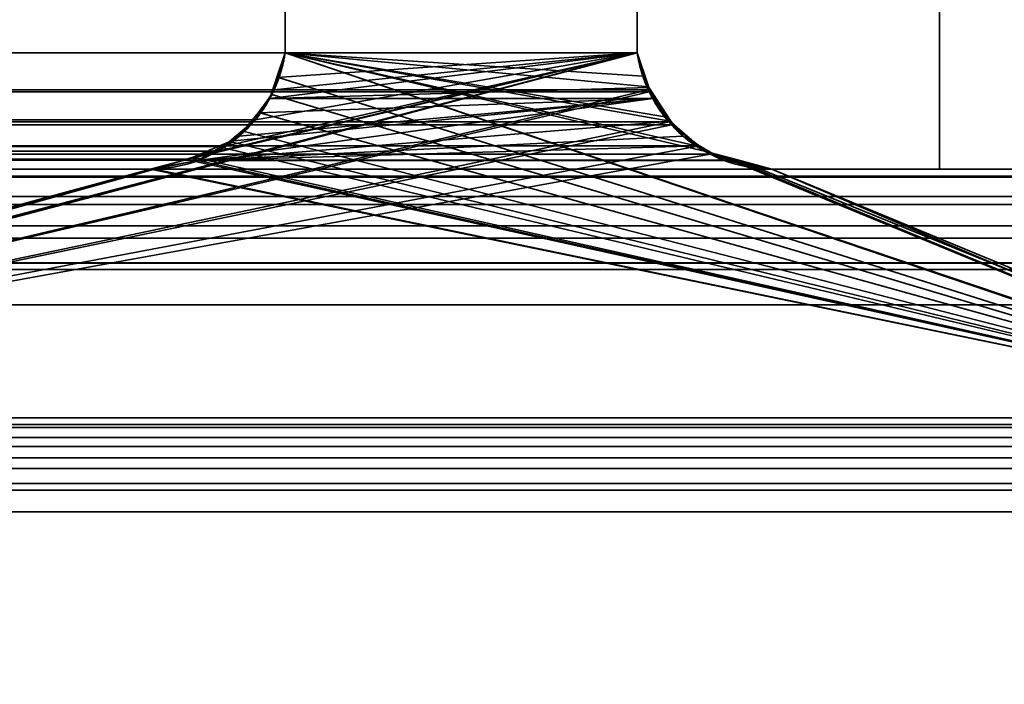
# Model space of a CAD drawing. Header units: millimetres. Extents: x -490 to 6690, y -115 to 152.
# Tile 690 of 1056: x 3405.11 to 3409.27, y 2.82 to 5.63. Entities that reach past the tile are written whole.
import ezdxf

# ---------------------------------------------------------------- set-up
doc = ezdxf.new("R2010")
doc.units = ezdxf.units.MM
doc.layers.add('151', color=253, linetype='Continuous')

# ---------------------------------------------------------------- blocks, each defined once
blk = doc.blocks.new('UG_SURFACE_003')
at = {"layer": '151', "color": 252, "linetype": 'Continuous', "lineweight": 35}
for points in [[(3589.9999, -6.2, 2202.5001), (3589.9999, 133.2, 2202.5001), (2410.0001, 133.2, 2202.5001), (2410.0001, -6.2, 2202.5001)], [(2559.9999, -6.2, 2052.5), (2559.9999, 133.2, 2052.5), (3440.0001, 133.2, 2052.5), (3440.0001, -6.2, 2052.5)]]:
    blk.add_3dface(points, dxfattribs=at)
blk = doc.blocks.new('UG_SURFACE_205')
at = {"layer": '151', "color": 254, "linetype": 'Continuous', "lineweight": 35}
for points in [[(3425.2501, -10, 2032.7499), (3425.2501, 136.75, 2032.7499), (2574.7499, 136.75, 2032.7499), (2574.7499, -10, 2032.7499)], [(3417.5, 21, 2025.0001), (3417.5, -8, 2025.0001), (2582.5, -8, 2025.0001), (2582.5, 21, 2025.0001)], [(3413.0001, 5, 2020.4999), (3413.0001, 21, 2020.4999), (2586.9999, 21, 2020.4999), (2586.9999, 5, 2020.4999)], [(3413.0001, 21, 2020.4999), (3413.0001, 5, 2020.4999), (3408.9999, 5, 2016.5), (3408.9999, 13, 2016.5)], [(3408.9999, 13, 2016.5), (3408.9999, 5, 2016.5), (2591.0001, 5, 2016.5), (2591.0001, 13, 2016.5)], [(3413.0001, 5, 2020.4999), (2586.9999, 5, 2020.4999), (2591.0001, 5, 2016.5), (3408.9999, 5, 2016.5)]]:
    blk.add_3dface(points, dxfattribs=at)
blk = doc.blocks.new('UG_SURFACE_208')
at = {"layer": '151', "color": 254, "linetype": 'Continuous', "lineweight": 35}
for points in [[(3401.2978, 132.0496, 2008.7976), (3401.2499, 131.75, 2008.75), (3401.2499, 5, 2008.75), (3413.0001, 106, 2020.4999)], [(3405, 13, 2012.5), (3413.0001, 106, 2020.4999), (3401.2499, 5, 2008.75)], [(3413.0001, 21, -7.5), (3413.0001, 5, -7.5), (3408.9999, 5, -7.5), (3408.9999, 13, -7.5)], [(3408.9999, 13, 2016.5), (3408.9999, 5, 2016.5), (3413.0001, 5, 2020.4999), (3413.0001, 21, 2020.4999)], [(3408.9999, 13, -7.5), (3408.9999, 5, -7.5), (3408.9999, 5, 2016.5), (3408.9999, 13, 2016.5)], [(3413.0001, 5, 2020.4999), (3408.9999, 5, 2016.5), (3408.9999, 5, -7.5), (3413.0001, 5, -7.5)]]:
    blk.add_3dface(points, dxfattribs=at)
blk = doc.blocks.new('UG_SURFACE_231')
at = {"layer": '151', "color": 14, "linetype": 'Continuous', "lineweight": 35}
for points in [[(3417.3, -10, 2024.8001), (3417.3, 19, 2024.8001), (2582.7, 19, 2024.8001), (2582.7, -10, 2024.8001)], [(3413.25, 16.25, 2020.75), (3413.25, -22, 2020.75), (2586.75, -22, 2020.75), (2586.75, 16.25, 2020.75)]]:
    blk.add_3dface(points, dxfattribs=at)
blk = doc.blocks.new('UG_SURFACE_232')
at = {"layer": '151', "color": 7, "linetype": 'Continuous', "lineweight": 35}
for points in [[(2586.75, 16, 2020.75), (2586.75, -22, 2020.75), (3413.25, -22, 2020.75), (3413.25, 16, 2020.75)], [(3413.0001, 16, 2020.4999), (3413.0001, -22, 2020.4999), (2586.9999, -22, 2020.4999), (2586.9999, 16, 2020.4999)]]:
    blk.add_3dface(points, dxfattribs=at)
blk = doc.blocks.new('UG_SURFACE_238')
at = {"layer": '151', "color": 253, "linetype": 'Continuous', "lineweight": 35}
for points in [[(2592.2768, 7.26, 2015.223), (2592.2768, 5.4905, 2015.223), (3407.7232, 5.4905, 2015.223), (3407.7232, 7.26, 2015.223)], [(2593.765, 5.4905, 2013.7351), (2593.765, 7.26, 2013.7351), (3406.235, 7.26, 2013.7351), (3406.235, 5.4905, 2013.7351)], [(3407.7232, 7.26, 2015.223), (3407.7232, 5.4905, 2015.223), (3406.235, 5.4905, 2013.7351), (3406.235, 7.26, 2013.7351)], [(2592.2291, 5.3349, 2015.2709), (3407.7709, 5.3349, 2015.2709), (3407.7232, 5.4905, 2015.223), (2592.2768, 5.4905, 2015.223)], [(2593.765, 5.4905, 2013.7351), (3406.235, 5.4905, 2013.7351), (3406.1885, 5.3344, 2013.6886)], [(2593.8115, 5.3344, 2013.6886), (2593.765, 5.4905, 2013.7351), (3406.1885, 5.3344, 2013.6886)], [(3401.8731, 3.9463, 2009.3732), (3401.129, 3.7665, 2008.6291), (3407.7232, 5.4905, 2015.223)], [(3407.7232, 5.4905, 2015.223), (3401.129, 3.7665, 2008.6291), (3405.6661, 5, 2013.1662), (3405.8251, 5.0421, 2013.3252)], [(3401.9001, 3.95, 2009.4001), (3401.8731, 3.9463, 2009.3732), (3407.7232, 5.4905, 2015.223), (3407.7709, 5.3349, 2015.2709)], [(3405.8251, 5.0421, 2013.3252), (3405.9508, 5.0753, 2013.4506), (3407.7232, 5.4905, 2015.223)], [(3407.7232, 5.4905, 2015.223), (3405.9508, 5.0753, 2013.4506), (3405.9746, 5.0954, 2013.4745)], [(3405.9746, 5.0954, 2013.4745), (3406.0988, 5.1998, 2013.5989), (3406.1093, 5.2087, 2013.6094), (3407.7232, 5.4905, 2015.223)], [(3406.1093, 5.2087, 2013.6094), (3406.1885, 5.3342, 2013.6883), (3406.1885, 5.3344, 2013.6886), (3407.7232, 5.4905, 2015.223)], [(3406.1885, 5.3344, 2013.6886), (3406.235, 5.4905, 2013.7351), (3407.7232, 5.4905, 2015.223)], [(2592.2265, 5.3261, 2015.2736), (2592.1404, 5.1991, 2015.3596), (3407.8596, 5.1991, 2015.3596)], [(3407.7735, 5.3261, 2015.2736), (2592.2291, 5.3349, 2015.2709), (2592.2265, 5.3261, 2015.2736)], [(2592.2265, 5.3261, 2015.2736), (3407.8596, 5.1991, 2015.3596), (3407.7735, 5.3261, 2015.2736)], [(3407.7735, 5.3261, 2015.2736), (3407.7709, 5.3349, 2015.2709), (2592.2291, 5.3349, 2015.2709)], [(3406.1885, 5.3344, 2013.6886), (3406.1885, 5.3342, 2013.6883), (2593.8115, 5.3342, 2013.6883), (2593.8115, 5.3344, 2013.6886)], [(2593.8907, 5.2087, 2013.6094), (2593.8115, 5.3342, 2013.6883), (3406.1885, 5.3342, 2013.6883)], [(2593.8907, 5.2087, 2013.6094), (3406.1885, 5.3342, 2013.6883), (3406.1093, 5.2087, 2013.6094)], [(3407.7709, 5.3349, 2015.2709), (3407.7735, 5.3261, 2015.2736), (3401.9001, 3.95, 2009.4001)], [(3401.9001, 3.95, 2009.4001), (3407.7735, 5.3261, 2015.2736), (3407.8596, 5.1991, 2015.3596)], [(3406.1093, 5.2087, 2013.6094), (3406.0988, 5.1998, 2013.5989), (2593.9012, 5.1998, 2013.5989), (2593.8907, 5.2087, 2013.6094)], [(2592.1319, 5.1863, 2015.3682), (2592.0157, 5.0982, 2015.4843), (3407.9843, 5.0982, 2015.4843)], [(3407.8681, 5.1863, 2015.3682), (2592.1404, 5.1991, 2015.3596), (2592.1319, 5.1863, 2015.3682)], [(2592.1319, 5.1863, 2015.3682), (3407.9843, 5.0982, 2015.4843), (3407.8681, 5.1863, 2015.3682)], [(3407.8681, 5.1863, 2015.3682), (3407.8596, 5.1991, 2015.3596), (2592.1404, 5.1991, 2015.3596)], [(2593.9012, 5.1998, 2013.5989), (3406.0988, 5.1998, 2013.5989), (3405.9746, 5.0954, 2013.4745), (2594.0254, 5.0954, 2013.4745)], [(3407.8596, 5.1991, 2015.3596), (3407.8681, 5.1863, 2015.3682), (3401.9001, 3.95, 2009.4001)], [(3401.9001, 3.95, 2009.4001), (3407.8681, 5.1863, 2015.3682), (3407.9843, 5.0982, 2015.4843)], [(3408.0312, 5.0625, 2015.5313), (2592.0157, 5.0982, 2015.4843), (2591.9688, 5.0625, 2015.5313)], [(3408.0312, 5.0625, 2015.5313), (3407.9843, 5.0982, 2015.4843), (2592.0157, 5.0982, 2015.4843)], [(2594.0492, 5.0753, 2013.4506), (2594.0254, 5.0954, 2013.4745), (3405.9746, 5.0954, 2013.4745)], [(2594.0492, 5.0753, 2013.4506), (3405.9746, 5.0954, 2013.4745), (3405.9508, 5.0753, 2013.4506)], [(3407.9843, 5.0982, 2015.4843), (3408.0312, 5.0625, 2015.5313), (3401.9001, 3.95, 2009.4001)], [(2591.7079, 5, 2015.7921), (3408.2921, 5, 2015.7921), (3408.1323, 5.0383, 2015.6324), (2591.8677, 5.0383, 2015.6324)], [(2591.9688, 5.0625, 2015.5313), (2591.8677, 5.0383, 2015.6324), (3408.1323, 5.0383, 2015.6324)], [(2591.9688, 5.0625, 2015.5313), (3408.1323, 5.0383, 2015.6324), (3408.0312, 5.0625, 2015.5313)], [(3405.9508, 5.0753, 2013.4506), (3405.8251, 5.0421, 2013.3252), (2594.1749, 5.0421, 2013.3252), (2594.0492, 5.0753, 2013.4506)], [(2594.1749, 5.0421, 2013.3252), (3405.8251, 5.0421, 2013.3252), (3405.6661, 5, 2013.1662), (2594.3339, 5, 2013.1662)], [(3410.7611, 3.95, 2018.2612), (3401.9001, 3.95, 2009.4001), (3408.0312, 5.0625, 2015.5313), (3408.1323, 5.0383, 2015.6324)], [(3408.1323, 5.0383, 2015.6324), (3408.2921, 5, 2015.7921), (3410.7611, 3.95, 2018.2612)], [(2588.2158, 4.9705, 2019.2842), (3411.7842, 4.9705, 2019.2842), (3411.6051, 5, 2019.105), (2588.3949, 5, 2019.105)], [(3411.6051, 5, 2019.105), (3408.2921, 5, 2015.7921), (2591.7079, 5, 2015.7921), (2588.3949, 5, 2019.105)], [(3405.6661, 5, 2013.1662), (3401, 5, 2008.5001), (2599, 5, 2008.5001), (2594.3339, 5, 2013.1662)], [(3401.129, 3.7665, 2008.6291), (3401, 5, 2008.5001), (3405.6661, 5, 2013.1662)], [(3410.8803, 3.9214, 2018.3804), (3410.7611, 3.95, 2018.2612), (3408.2921, 5, 2015.7921), (3411.6051, 5, 2019.105)], [(2588.192, 4.9666, 2019.3079), (2588.0551, 4.8842, 2019.4449), (3411.9449, 4.8842, 2019.4449)], [(3411.808, 4.9666, 2019.3079), (3411.7842, 4.9705, 2019.2842), (2588.2158, 4.9705, 2019.2842), (2588.192, 4.9666, 2019.3079)], [(2588.192, 4.9666, 2019.3079), (3411.9449, 4.8842, 2019.4449), (3411.808, 4.9666, 2019.3079)], [(3412.0014, 4.8502, 2019.5012), (3411.9449, 4.8842, 2019.4449), (2588.0551, 4.8842, 2019.4449), (2587.9986, 4.8502, 2019.5012)], [(2587.9986, 4.8502, 2019.5012), (2587.9269, 4.76, 2019.573), (3412.0731, 4.76, 2019.573)], [(2587.9986, 4.8502, 2019.5012), (3412.0731, 4.76, 2019.573), (3412.0014, 4.8502, 2019.5012)], [(3412.1144, 4.7079, 2019.6145), (3412.0731, 4.76, 2019.573), (2587.9269, 4.76, 2019.573), (2587.8856, 4.7079, 2019.6145)], [(2587.8856, 4.7079, 2019.6145), (2587.8427, 4.6033, 2019.6571), (3412.1573, 4.6033, 2019.6571)], [(2587.8856, 4.7079, 2019.6145), (3412.1573, 4.6033, 2019.6571), (3412.1144, 4.7079, 2019.6145)], [(3412.1683, 4.5765, 2019.6681), (3412.1573, 4.6033, 2019.6571), (2587.8427, 4.6033, 2019.6571), (2587.8317, 4.5765, 2019.6681)], [(2587.8119, 4.4265, 2019.6881), (3412.1881, 4.4265, 2019.6881), (3412.1683, 4.5765, 2019.6681)], [(2587.8317, 4.5765, 2019.6681), (2587.8119, 4.4265, 2019.6881), (3412.1683, 4.5765, 2019.6681)], [(2587.8119, 4.4265, 2019.6881), (2587.8134, 2.0275, 2019.6865), (3412.1866, 2.0275, 2019.6865), (3412.1881, 4.4265, 2019.6881)], [(2589.0679, 3.909, 2018.4321), (2589.1197, 3.9214, 2018.3804), (3410.8803, 3.9214, 2018.3804), (3410.9321, 3.909, 2018.4321)], [(2589.2389, 3.95, 2018.2612), (3410.7611, 3.95, 2018.2612), (3410.8803, 3.9214, 2018.3804), (2589.1197, 3.9214, 2018.3804)], [(3410.7611, 3.95, 2018.2612), (2589.2389, 3.95, 2018.2612), (2598.0999, 3.95, 2009.4001), (3401.9001, 3.95, 2009.4001)], [(3410.9874, 3.867, 2018.4875), (2589.0126, 3.867, 2018.4875), (2589.0679, 3.909, 2018.4321)], [(3410.9321, 3.909, 2018.4321), (3410.9874, 3.867, 2018.4875), (2589.0679, 3.909, 2018.4321)], [(3411.0391, 3.8278, 2018.5392), (2588.9289, 3.7808, 2018.5709), (2588.9609, 3.8278, 2018.5392)], [(3411.0391, 3.8278, 2018.5392), (3411.0711, 3.7808, 2018.5709), (2588.9289, 3.7808, 2018.5709)], [(2588.9609, 3.8278, 2018.5392), (2589.0126, 3.867, 2018.4875), (3410.9874, 3.867, 2018.4875), (3411.0391, 3.8278, 2018.5392)], [(2588.8987, 3.736, 2018.6014), (2588.9289, 3.7808, 2018.5709), (3411.0711, 3.7808, 2018.5709), (3411.1013, 3.736, 2018.6014)], [(3411.1223, 3.6723, 2018.6224), (2588.8777, 3.6723, 2018.6224), (2588.8987, 3.736, 2018.6014)], [(3411.1013, 3.736, 2018.6014), (3411.1223, 3.6723, 2018.6224), (2588.8987, 3.736, 2018.6014)], [(2588.8684, 3.6444, 2018.6317), (2588.8777, 3.6723, 2018.6224), (3411.1223, 3.6723, 2018.6224), (3411.1316, 3.6444, 2018.6317)], [(3411.1316, 3.6444, 2018.6317), (2588.8619, 3.5528, 2018.6381), (2588.8684, 3.6444, 2018.6317)], [(3411.1316, 3.6444, 2018.6317), (3411.1381, 3.5528, 2018.6381), (2588.8619, 3.5528, 2018.6381)], [(3411.1381, 3.5528, 2018.6381), (3411.1371, 1.872, 2018.6372), (2588.8629, 1.872, 2018.6372), (2588.8619, 3.5528, 2018.6381)]]:
    blk.add_3dface(points, dxfattribs=at)
blk = doc.blocks.new('UG_SURFACE_239')
at = {"layer": '151', "color": 253, "linetype": 'Continuous', "lineweight": 35}
for points in [[(3406.235, 5.4905, 2013.7351), (3406.235, 7.26, 2013.7351), (3406.235, 7.26, -7.5), (3406.235, 5.4905, -7.5)], [(3407.7232, 7.26, -7.5), (3407.7232, 5.4905, -7.5), (3406.235, 5.4905, -7.5), (3406.235, 7.26, -7.5)], [(3406.235, 7.26, 2013.7351), (3406.235, 5.4905, 2013.7351), (3407.7232, 5.4905, 2015.223), (3407.7232, 7.26, 2015.223)], [(3407.7232, 7.26, 2015.223), (3407.7232, 5.4905, 2015.223), (3407.7232, 5.4905, -7.5), (3407.7232, 7.26, -7.5)], [(3407.7232, 5.4905, -7.5), (3406.1699, 5.2976, -7.5), (3406.2004, 5.3876, -7.5)], [(3406.1699, 5.2976, -7.5), (3407.7232, 5.4905, -7.5), (3407.7723, 5.3448, -7.5)], [(3406.235, 5.4905, -7.5), (3406.2004, 5.3876, -7.5), (3406.2026, 5.3886, 2013.7026)], [(3406.2004, 5.3876, -7.5), (3406.235, 5.4905, -7.5), (3407.7232, 5.4905, -7.5)], [(3406.2026, 5.3886, 2013.7026), (3406.235, 5.4905, 2013.7351), (3406.235, 5.4905, -7.5)], [(3410.7611, 3.95, 2018.2612), (3410.8799, 3.9188, 2018.3797), (3406.235, 5.4905, 2013.7351), (3406.2026, 5.3886, 2013.7026)], [(3406.235, 5.4905, 2013.7351), (3407.8393, 5.2205, 2015.3391), (3407.7706, 5.3478, 2015.2707)], [(3406.235, 5.4905, 2013.7351), (3408.0079, 5.0751, 2015.5079), (3407.984, 5.0957, 2015.4839)], [(3407.7706, 5.3478, 2015.2707), (3407.7466, 5.3926, 2015.2466), (3406.235, 5.4905, 2013.7351)], [(3407.984, 5.0957, 2015.4839), (3407.8608, 5.2019, 2015.3608), (3406.235, 5.4905, 2013.7351)], [(3408.1464, 5.0385, 2015.6465), (3408.0079, 5.0751, 2015.5079), (3406.235, 5.4905, 2013.7351), (3410.9466, 3.9013, 2018.4467)], [(3410.8799, 3.9188, 2018.3797), (3410.9466, 3.9013, 2018.4467), (3406.235, 5.4905, 2013.7351)], [(3407.7466, 5.3926, 2015.2466), (3407.7232, 5.4905, 2015.223), (3406.235, 5.4905, 2013.7351)], [(3407.8608, 5.2019, 2015.3608), (3407.8393, 5.2205, 2015.3391), (3406.235, 5.4905, 2013.7351)], [(3407.7723, 5.3448, -7.5), (3407.7232, 5.4905, -7.5), (3407.7232, 5.4905, 2015.223)], [(3407.7232, 5.4905, 2015.223), (3407.7466, 5.3926, 2015.2466), (3407.7723, 5.3448, -7.5)], [(3406.2004, 5.3876, -7.5), (3406.1699, 5.2976, -7.5), (3406.1792, 5.3154, 2013.6793)], [(3406.1792, 5.3154, 2013.6793), (3406.2026, 5.3886, 2013.7026), (3406.2004, 5.3876, -7.5)], [(3406.2026, 5.3886, 2013.7026), (3406.1792, 5.3154, 2013.6793), (3410.7611, 3.95, 2018.2612)], [(3407.7466, 5.3926, 2015.2466), (3407.7706, 5.3478, 2015.2707), (3407.7723, 5.3448, -7.5)], [(3407.7723, 5.3448, -7.5), (3407.7883, 5.2976, -7.5), (3406.1699, 5.2976, -7.5)], [(3407.8653, 5.2025, -7.5), (3407.7883, 5.2976, -7.5), (3407.7706, 5.3478, 2015.2707)], [(3407.7706, 5.3478, 2015.2707), (3407.8393, 5.2205, 2015.3391), (3407.8653, 5.2025, -7.5)], [(3407.7883, 5.2976, -7.5), (3407.7723, 5.3448, -7.5), (3407.7706, 5.3478, 2015.2707)], [(3405.8664, 5.036, -7.5), (3407.7883, 5.2976, -7.5), (3407.8653, 5.2025, -7.5)], [(3407.7883, 5.2976, -7.5), (3405.8664, 5.036, -7.5), (3406.0056, 5.1182, -7.5)], [(3406.0056, 5.1182, -7.5), (3406.0416, 5.1396, -7.5), (3407.7883, 5.2976, -7.5)], [(3407.7883, 5.2976, -7.5), (3406.0416, 5.1396, -7.5), (3406.1213, 5.2375, -7.5)], [(3406.1699, 5.2976, -7.5), (3406.1213, 5.2375, -7.5), (3406.1229, 5.2395, 2013.6228)], [(3406.1213, 5.2375, -7.5), (3406.1699, 5.2976, -7.5), (3407.7883, 5.2976, -7.5)], [(3406.1229, 5.2395, 2013.6228), (3406.1792, 5.3154, 2013.6793), (3406.1699, 5.2976, -7.5)], [(3410.7611, 3.95, 2018.2612), (3406.1792, 5.3154, 2013.6793), (3406.1229, 5.2395, 2013.6228)], [(3407.8653, 5.2025, -7.5), (3407.9165, 5.1396, -7.5), (3405.8664, 5.036, -7.5)], [(3406.1213, 5.2375, -7.5), (3406.0416, 5.1396, -7.5), (3406.0624, 5.1583, 2013.5624)], [(3406.0624, 5.1583, 2013.5624), (3406.1229, 5.2395, 2013.6228), (3406.1213, 5.2375, -7.5)], [(3406.1229, 5.2395, 2013.6228), (3406.0624, 5.1583, 2013.5624), (3410.7611, 3.95, 2018.2612)], [(3407.8393, 5.2205, 2015.3391), (3407.8608, 5.2019, 2015.3608), (3407.8653, 5.2025, -7.5)], [(3407.9165, 5.1396, -7.5), (3407.8653, 5.2025, -7.5), (3407.8608, 5.2019, 2015.3608)], [(3407.8608, 5.2019, 2015.3608), (3407.984, 5.0957, 2015.4839), (3407.9165, 5.1396, -7.5)], [(3406.0056, 5.1182, -7.5), (3405.8664, 5.036, -7.5), (3405.8464, 5.0503, 2013.3464)], [(3405.8464, 5.0503, 2013.3464), (3405.9744, 5.0896, 2013.4745), (3406.0056, 5.1182, -7.5)], [(3405.8664, 5.036, -7.5), (3407.9165, 5.1396, -7.5), (3407.9862, 5.0983, -7.5)], [(3405.9744, 5.0896, 2013.4745), (3406.0075, 5.1155, 2013.5076), (3406.0056, 5.1182, -7.5)], [(3406.0416, 5.1396, -7.5), (3406.0056, 5.1182, -7.5), (3406.0075, 5.1155, 2013.5076)], [(3406.0075, 5.1155, 2013.5076), (3406.0624, 5.1583, 2013.5624), (3406.0416, 5.1396, -7.5)], [(3410.7611, 3.95, 2018.2612), (3406.0624, 5.1583, 2013.5624), (3406.0075, 5.1155, 2013.5076)], [(3407.984, 5.0957, 2015.4839), (3407.9862, 5.0983, -7.5), (3407.9165, 5.1396, -7.5)], [(3410.7611, 3.95, 2018.2612), (3405.9744, 5.0896, 2013.4745), (3405.8464, 5.0503, 2013.3464)], [(3407.9862, 5.0983, -7.5), (3408.0918, 5.036, -7.5), (3405.8664, 5.036, -7.5)], [(3406.0075, 5.1155, 2013.5076), (3405.9744, 5.0896, 2013.4745), (3410.7611, 3.95, 2018.2612)], [(3408.0918, 5.036, -7.5), (3407.9862, 5.0983, -7.5), (3407.984, 5.0957, 2015.4839)], [(3407.984, 5.0957, 2015.4839), (3408.0079, 5.0751, 2015.5079), (3408.0918, 5.036, -7.5)], [(3405.6835, 5.0003, 2013.1836), (3405.8464, 5.0503, 2013.3464), (3405.849, 5.0329, -7.5)], [(3405.8464, 5.0503, 2013.3464), (3405.6835, 5.0003, 2013.1836), (3410.7611, 3.95, 2018.2612)], [(3405.8664, 5.036, -7.5), (3405.849, 5.0329, -7.5), (3405.8464, 5.0503, 2013.3464)], [(3405.849, 5.0329, -7.5), (3405.8664, 5.036, -7.5), (3410.7611, 3.95, -7.5)], [(3410.7611, 3.95, -7.5), (3405.8664, 5.036, -7.5), (3408.0918, 5.036, -7.5), (3408.1452, 5.0264, -7.5)], [(3408.0079, 5.0751, 2015.5079), (3408.1452, 5.0264, -7.5), (3408.0918, 5.036, -7.5)], [(3408.0079, 5.0751, 2015.5079), (3408.1464, 5.0385, 2015.6465), (3408.1452, 5.0264, -7.5)], [(3408.2921, 5, -7.5), (3408.1452, 5.0264, -7.5), (3408.1464, 5.0385, 2015.6465)], [(3408.1464, 5.0385, 2015.6465), (3408.2921, 5, 2015.7921), (3408.2921, 5, -7.5)], [(3410.9466, 3.9013, 2018.4467), (3408.2921, 5, 2015.7921), (3408.1464, 5.0385, 2015.6465)], [(3405.6661, 5, 2013.1662), (3405.6661, 5, -7.5), (3401, 5, -7.5), (3401, 5, 2008.5001)], [(3410.7611, 3.95, -7.5), (3401.9001, 3.95, -7.5), (3401, 5, -7.5), (3405.6661, 5, -7.5)], [(3405.6661, 5, 2013.1662), (3401, 5, 2008.5001), (3401.8948, 3.9499, 2009.3946)], [(3405.6835, 5.0003, 2013.1836), (3405.6661, 5, 2013.1662), (3401.8948, 3.9499, 2009.3946), (3401.8965, 3.9499, 2009.3963)], [(3401.8965, 3.9499, 2009.3963), (3401.9001, 3.95, 2009.4001), (3405.6835, 5.0003, 2013.1836)], [(3401.9001, 3.95, 2009.4001), (3410.7611, 3.95, 2018.2612), (3405.6835, 5.0003, 2013.1836)], [(3405.849, 5.0329, -7.5), (3405.6661, 5, -7.5), (3405.6661, 5, 2013.1662)], [(3405.6661, 5, 2013.1662), (3405.6835, 5.0003, 2013.1836), (3405.849, 5.0329, -7.5)], [(3410.7611, 3.95, -7.5), (3405.6661, 5, -7.5), (3405.849, 5.0329, -7.5)], [(3408.1452, 5.0264, -7.5), (3408.2921, 5, -7.5), (3410.7611, 3.95, -7.5)], [(3411.6051, 5, 2019.105), (3411.6051, 5, -7.5), (3408.2921, 5, -7.5), (3408.2921, 5, 2015.7921)], [(3410.8803, 3.9255, -7.5), (3410.7611, 3.95, -7.5), (3408.2921, 5, -7.5), (3411.6051, 5, -7.5)], [(3410.9466, 3.9013, 2018.4467), (3411.6051, 5, 2019.105), (3408.2921, 5, 2015.7921)], [(3410.7611, 3.95, 2018.2612), (3401.9001, 3.95, 2009.4001), (3401.9001, 3.95, -7.5), (3410.7611, 3.95, -7.5)]]:
    blk.add_3dface(points, dxfattribs=at)

msp = doc.modelspace()

# ---------------------------------------------------------------- linework, layer by layer
at = {"layer": '151', "linetype": 'Continuous', "lineweight": -3}
for p, q in [((3409, 5, 2016.5), (3409, 13, 2016.5)), ((3409, 13, 2016.5), (3409, 5, 2016.5)), ((3409, 13, -7.5), (3409, 5, -7.5)), ((3406.2351, 5.4905, 2013.7351), (3406.2351, 7.26, 2013.7351)), ((3406.2351, 5.4905, 2013.7351), (3406.2351, 7.26, 2013.7351)), ((3406.2351, 5.4905, -7.5), (3406.2351, 7.26, -7.5)), ((3407.7231, 7.26, 2015.2231), (3407.7231, 5.4905, 2015.2231)), ((3407.7231, 7.26, -7.5), (3407.7231, 5.4905, -7.5)), ((3407.7231, 7.26, 2015.2231), (3407.7231, 5.4905, 2015.2231)), ((3407.7231, 5.4905, 2015.2231), (2592.2769, 5.4905, 2015.2231)), ((3406.2351, 5.4905, 2013.7351), (2593.7649, 5.4905, 2013.7351)), ((3406.2351, 5.4905, -7.5), (3406.2351, 5.4905, 2013.7351)), ((3407.7231, 5.4905, -7.5), (3407.7231, 5.4905, 2015.2231)), ((3413, 5, 2020.5), (2587, 5, 2020.5)), ((3411.6051, 5, 2019.1051), (2588.3949, 5, 2019.1051)), ((3409, 5, 2016.5), (2591, 5, 2016.5)), ((3408.2921, 5, 2015.7921), (2591.7079, 5, 2015.7921)), ((3405.6661, 5, 2013.1661), (2594.3339, 5, 2013.1661)), ((3401, 5, 2008.5), (3405.6661, 5, 2013.1661)), ((3401, 5, -7.5), (3405.6661, 5, -7.5)), ((3405.6661, 5, 2013.1661), (3401, 5, 2008.5)), ((3405.6661, 5, -7.5), (3405.6661, 5, 2013.1661)), ((3411.6051, 5, 2019.1051), (3408.2921, 5, 2015.7921)), ((3408.2921, 5, -7.5), (3411.6051, 5, -7.5)), ((3408.2921, 5, -7.5), (3408.2921, 5, 2015.7921)), ((3408.2921, 5, 2015.7921), (3411.6051, 5, 2019.1051)), ((3409, 5, -7.5), (3413, 5, -7.5)), ((3409, 5, 2016.5), (3413, 5, 2020.5)), ((3409, 5, -7.5), (3409, 5, 2016.5)), ((3413, 5, 2020.5), (3409, 5, 2016.5)), ((3412.1881, 4.4265, 2019.6881), (2587.8119, 4.4265, 2019.6881)), ((2589.2389, 3.95, 2018.2611), (3410.7611, 3.95, 2018.2611)), ((3410.7611, 3.95, 2018.2611), (3401.9001, 3.95, 2009.4001)), ((3401.9001, 3.95, 2009.4001), (3410.7611, 3.95, 2018.2611)), ((3401.9001, 3.95, -7.5), (3410.7611, 3.95, -7.5)), ((2588.8619, 3.5528, 2018.6381), (3411.1381, 3.5528, 2018.6381))]:
    msp.add_line(p, q, dxfattribs=at)
for centre, start, end in [((3405.6661, 5.5753, -7.5), 270, 351.5252), ((3408.2921, 5.5753, -7.5), 188.4748, 270)]:
    msp.add_arc(centre, 0.5753, start, end, dxfattribs=at)
for points in [[(3406.2351, 5.4905, 2013.7351), (3406.2036, 5.2791, 2013.7036), (3406.0779, 5.0975, 2013.5779), (3405.8798, 5, 2013.3798), (3405.6661, 5, 2013.1661)], [(3408.2921, 5, 2015.7921), (3408.0783, 5, 2015.5783), (3407.8802, 5.0975, 2015.3802), (3407.7546, 5.2791, 2015.2546), (3407.7231, 5.4905, 2015.2231)]]:
    msp.add_rational_spline(points, [1, 0.878710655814, 0.838280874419, 0.878710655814, 1], degree=4, dxfattribs=at)
for points, knots in [([(3406.2351, 5.4905, 2013.7351), (3406.2268, 5.4352, 2013.7268), (3406.2103, 5.3817, 2013.7103), (3406.1668, 5.2874, 2013.6668), (3406.1395, 5.2451, 2013.6395), (3406.0626, 5.1521, 2013.5626), (3406.0078, 5.1078, 2013.5078), (3405.874, 5.0317, 2013.374), (3405.7907, 5.0076, 2013.2907), (3405.6941, 5.0005, 2013.1941), (3405.6801, 5, 2013.1801), (3405.6661, 5, 2013.1661)], [0, 0, 0, 0, 0.167936, 0.167936, 0.333839, 0.333839, 0.592673, 0.592673, 0.941535, 0.941535, 1, 1, 1, 1]), ([(3408.2921, 5, 2015.7921), (3408.2039, 5, 2015.7039), (3408.1143, 5.0203, 2015.6143), (3407.9733, 5.092, 2015.4733), (3407.9171, 5.133, 2015.4171), (3407.8321, 5.2257, 2015.3321), (3407.7992, 5.2727, 2015.2992), (3407.7498, 5.3755, 2015.2498), (3407.7318, 5.432, 2015.2318), (3407.7231, 5.4905, 2015.2231)], [0, 0, 0, 0, 0.372007, 0.372007, 0.631093, 0.631093, 0.82235, 0.82235, 1, 1, 1, 1])]:
    msp.add_open_spline(points, degree=3, knots=knots, dxfattribs=at)

# ---------------------------------------------------------------- block references
for name in ['UG_SURFACE_205', 'UG_SURFACE_208', 'UG_SURFACE_003', 'UG_SURFACE_231', 'UG_SURFACE_232', 'UG_SURFACE_239', 'UG_SURFACE_238']:
    msp.add_blockref(name, (0, 0), dxfattribs=at)

doc.saveas('drawing.dxf')
